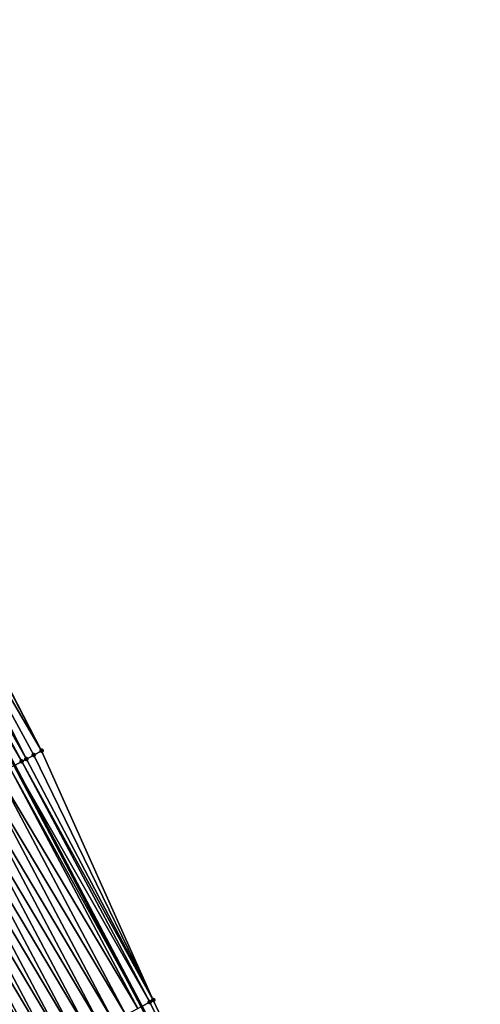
# Model space of a CAD drawing. Header units: feet. Extents: x 2017353 to 2024169, y 808050 to 818690.
# Tile 274 of 305: x 2023285 to 2023319, y 813381 to 813453. Entities that reach past the tile are written whole.
import ezdxf

# ---------------------------------------------------------------- set-up
doc = ezdxf.new("R2010")
doc.units = ezdxf.units.FT
doc.header["$MEASUREMENT"] = 0
for name, color, linetype, lineweight in [('EP_Travel Lane', 172, 'Continuous', 53), ('SB-Road Shots', 141, 'Continuous', 100), ('SB-Road X-Section', 40, 'Continuous', 13)]:
    doc.layers.add(name, color=color, linetype=linetype, lineweight=lineweight)
doc.layers.add('I-77-MM15-17_SB-Surface-BORDER', color=7, linetype='Continuous')
doc.layers.add('I-77-MM15-17_SB-Surface-TIN', color=7, linetype='Continuous')

msp = doc.modelspace()

# ---------------------------------------------------------------- linework, layer by layer
at = {"layer": 'EP_Travel Lane'}
msp.add_polyline3d([(2023194.421320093, 813555.3463802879, 318.4628187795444), (2023204.926228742, 813538.3413243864, 319.1687769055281), (2023215.282699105, 813521.2431331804, 319.8780506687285), (2023225.639466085, 813504.1444522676, 320.570867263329), (2023236.072333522, 813486.3501624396, 321.2628985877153), (2023245.948912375, 813468.9706157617, 321.899223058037), (2023255.877018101, 813451.4877409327, 322.4517125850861), (2023265.601964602, 813434.0233073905, 323.0995910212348), (2023275.32635841, 813416.5598663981, 323.7814858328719), (2023284.996142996, 813398.7343607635, 324.4486668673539), (2023294.310590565, 813381.0468244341, 325.0806575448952), (2023303.782176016, 813363.0608933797, 325.6756898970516), (2023312.75653109, 813345.1961410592, 326.2347188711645), (2023321.727080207, 813327.3305454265, 326.8261094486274), (2023330.645212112, 813308.9822243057, 327.400423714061), (2023339.098520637, 813290.8643386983, 327.9331827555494)], dxfattribs=at)
at = {"layer": 'I-77-MM15-17_SB-Surface-BORDER', "color": 3, "linetype": 'Continuous', "lineweight": -3}
msp.add_polyline3d([(2023194.975082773, 813555.6961595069, 318.5071512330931), (2023205.189514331, 813538.5075337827, 319.1876011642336), (2023216.363663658, 813521.9255594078, 319.9559401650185), (2023227.14517695, 813505.0951388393, 320.6821071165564), (2023237.925304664, 813487.4085238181, 321.4009052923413), (2023248.819575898, 813470.610404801, 322.117313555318), (2023257.663590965, 813452.4901330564, 322.5894861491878), (2023268.593012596, 813435.7017305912, 323.3364311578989), (2023277.667020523, 813417.8725349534, 323.946135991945), (2023286.990578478, 813399.801081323, 324.6073126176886), (2023295.189289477, 813381.516258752, 325.1360678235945), (2023303.901929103, 813363.1212285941, 325.6819302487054), (2023313.322156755, 813345.4811914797, 326.2663508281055), (2023322.535660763, 813327.7381463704, 326.8747219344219), (2023331.463154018, 813309.3654182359, 327.4530750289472), (2023339.589621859, 813291.094323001, 327.9617861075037)], dxfattribs=at)
at = {"layer": 'I-77-MM15-17_SB-Surface-TIN', "color": 128, "linetype": 'Continuous', "lineweight": -3}
for points in [[(2023285.869233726, 813399.2007987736, 324.503718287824), (2023276.707894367, 813417.3339007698, 323.8591654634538), (2023275.835431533, 813416.8452179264, 323.8135785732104)], [(2023286.990578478, 813399.801081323, 324.6073126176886), (2023277.579938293, 813417.8233341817, 323.9304899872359), (2023276.707894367, 813417.3339007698, 323.8591654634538)], [(2023285.869233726, 813399.2007987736, 324.503718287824), (2023286.419289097, 813399.4946311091, 324.5376450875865), (2023276.707894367, 813417.3339007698, 323.8591654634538)], [(2023286.419289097, 813399.4946311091, 324.5376450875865), (2023286.990578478, 813399.801081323, 324.6073126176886), (2023276.707894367, 813417.3339007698, 323.8591654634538)], [(2023286.990578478, 813399.801081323, 324.6073126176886), (2023277.667020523, 813417.8725349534, 323.946135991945), (2023277.579938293, 813417.8233341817, 323.9304899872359)], [(2023285.537195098, 813399.0235547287, 324.4866579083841), (2023275.835431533, 813416.8452179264, 323.8135785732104), (2023275.32635841, 813416.5598663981, 323.7814858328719)], [(2023285.537195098, 813399.0235547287, 324.4866579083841), (2023275.32635841, 813416.5598663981, 323.7814858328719), (2023284.996142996, 813398.7343607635, 324.4486668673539)], [(2023285.537195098, 813399.0235547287, 324.4866579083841), (2023285.869233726, 813399.2007987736, 324.503718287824), (2023275.835431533, 813416.8452179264, 323.8135785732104)], [(2023295.189289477, 813381.516258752, 325.1360678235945), (2023285.869233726, 813399.2007987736, 324.503718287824), (2023285.537195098, 813399.0235547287, 324.4866579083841)], [(2023295.189289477, 813381.516258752, 325.1360678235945), (2023286.419289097, 813399.4946311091, 324.5376450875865), (2023285.869233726, 813399.2007987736, 324.503718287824)], [(2023295.189289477, 813381.516258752, 325.1360678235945), (2023286.990578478, 813399.801081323, 324.6073126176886), (2023286.419289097, 813399.4946311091, 324.5376450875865)], [(2023294.042570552, 813380.9036384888, 325.063770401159), (2023284.65526904, 813398.5521626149, 324.4247317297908), (2023283.773539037, 813398.0804019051, 324.3500350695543)], [(2023284.65526904, 813398.5521626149, 324.4247317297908), (2023294.310590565, 813381.0468244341, 325.0806575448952), (2023284.996142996, 813398.7343607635, 324.4486668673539)], [(2023294.042570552, 813380.9036384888, 325.063770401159), (2023294.310590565, 813381.0468244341, 325.0806575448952), (2023284.65526904, 813398.5521626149, 324.4247317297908)], [(2023294.924594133, 813381.374847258, 325.1193440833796), (2023285.537195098, 813399.0235547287, 324.4866579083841), (2023284.996142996, 813398.7343607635, 324.4486668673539)], [(2023294.924594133, 813381.374847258, 325.1193440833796), (2023284.996142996, 813398.7343607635, 324.4486668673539), (2023294.310590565, 813381.0468244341, 325.0806575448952)], [(2023294.924594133, 813381.374847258, 325.1193440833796), (2023295.189289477, 813381.516258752, 325.1360678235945), (2023285.537195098, 813399.0235547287, 324.4866579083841)], [(2023293.160739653, 813380.4320674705, 324.9956461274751), (2023283.773539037, 813398.0804019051, 324.3500350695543), (2023282.891727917, 813397.6087937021, 324.280622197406)], [(2023293.160739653, 813380.4320674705, 324.9956461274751), (2023294.042570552, 813380.9036384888, 325.063770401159), (2023283.773539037, 813398.0804019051, 324.3500350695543)], [(2023291.397068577, 813379.4889428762, 324.8600019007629), (2023282.009912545, 813397.1371934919, 324.2114862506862), (2023281.128047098, 813396.6656874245, 324.1456120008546)], [(2023292.278932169, 813379.960452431, 324.9259966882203), (2023282.891727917, 813397.6087937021, 324.280622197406), (2023282.009912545, 813397.1371934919, 324.2114862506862)], [(2023291.397068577, 813379.4889428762, 324.8600019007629), (2023292.278932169, 813379.960452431, 324.9259966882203), (2023282.009912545, 813397.1371934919, 324.2114862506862)], [(2023292.278932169, 813379.960452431, 324.9259966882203), (2023293.160739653, 813380.4320674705, 324.9956461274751), (2023282.891727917, 813397.6087937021, 324.280622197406)], [(2023290.515206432, 813379.0174306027, 324.7939129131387), (2023281.128047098, 813396.6656874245, 324.1456120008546), (2023280.24610843, 813396.1943190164, 324.0845071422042)], [(2023290.515206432, 813379.0174306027, 324.7939129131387), (2023291.397068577, 813379.4889428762, 324.8600019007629), (2023281.128047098, 813396.6656874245, 324.1456120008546)], [(2023288.751224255, 813378.0748908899, 324.6785326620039), (2023279.364124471, 813395.7230357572, 324.0263523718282), (2023278.482165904, 813395.25170476, 323.9665436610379)], [(2023289.633219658, 813378.5461526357, 324.7359417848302), (2023280.24610843, 813396.1943190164, 324.0845071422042), (2023279.364124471, 813395.7230357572, 324.0263523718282)], [(2023288.751224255, 813378.0748908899, 324.6785326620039), (2023289.633219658, 813378.5461526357, 324.7359417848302), (2023279.364124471, 813395.7230357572, 324.0263523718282)], [(2023289.633219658, 813378.5461526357, 324.7359417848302), (2023290.515206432, 813379.0174306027, 324.7939129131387), (2023280.24610843, 813396.1943190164, 324.0845071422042)], [(2023287.869274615, 813377.6035431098, 324.6181427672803), (2023278.482165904, 813395.25170476, 323.9665436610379), (2023277.600284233, 813394.7802291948, 323.9017261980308)], [(2023287.869274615, 813377.6035431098, 324.6181427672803), (2023288.751224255, 813378.0748908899, 324.6785326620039), (2023278.482165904, 813395.25170476, 323.9665436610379)], [(2023286.105449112, 813376.6607088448, 324.492557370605), (2023276.718495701, 813394.3085785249, 323.8308420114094), (2023275.836608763, 813393.8371128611, 323.7663675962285)], [(2023286.98735815, 813377.1321329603, 324.5555919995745), (2023277.600284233, 813394.7802291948, 323.9017261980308), (2023276.718495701, 813394.3085785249, 323.8308420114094)], [(2023286.105449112, 813376.6607088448, 324.492557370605), (2023286.98735815, 813377.1321329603, 324.5555919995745), (2023276.718495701, 813394.3085785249, 323.8308420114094)], [(2023286.98735815, 813377.1321329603, 324.5555919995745), (2023287.869274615, 813377.6035431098, 324.6181427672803), (2023277.600284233, 813394.7802291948, 323.9017261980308)], [(2023285.223509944, 813376.189341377, 324.4314853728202), (2023286.105449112, 813376.6607088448, 324.492557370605), (2023275.836608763, 813393.8371128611, 323.7663675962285)], [(2023303.901929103, 813363.1212285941, 325.6819302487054), (2023294.924594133, 813381.374847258, 325.1193440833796), (2023294.310590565, 813381.0468244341, 325.0806575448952)], [(2023303.901929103, 813363.1212285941, 325.6819302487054), (2023295.189289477, 813381.516258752, 325.1360678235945), (2023294.924594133, 813381.374847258, 325.1193440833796)]]:
    msp.add_3dface(points, dxfattribs=at)
at = {"layer": 'SB-Road Shots', "lineweight": 100}
for p in [(2023285.869233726, 813399.2007987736, 324.503718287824), (2023286.419289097, 813399.4946311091, 324.5376450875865), (2023286.990578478, 813399.801081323, 324.6073126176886), (2023285.537195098, 813399.0235547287, 324.4866579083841), (2023294.924594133, 813381.374847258, 325.1193440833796), (2023295.189289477, 813381.516258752, 325.1360678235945)]:
    msp.add_point(p, dxfattribs=at)
at = {"layer": 'SB-Road X-Section', "extrusion": (0.469353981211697, -0.8824053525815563, 0.03267466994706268), "elevation": 231900.0723357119, "flags": 128}
msp.add_lwpolyline([(2168289.484201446, -7256.525703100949), (2168288.83591285, -7256.595407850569), (2168288.212296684, -7256.629352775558), (2168287.835912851, -7256.64642226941), (2168286.835912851, -7256.708381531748), (2168285.835912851, -7256.78311809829), (2168284.835912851, -7256.852568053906), (2168283.83591285, -7256.921740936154), (2168282.83591285, -7256.987650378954), (2168281.83591285, -7257.048787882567), (2168280.83591285, -7257.106973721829), (2168279.83591285, -7257.166814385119), (2168278.83591285, -7257.231666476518), (2168277.835912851, -7257.302588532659), (2168276.835912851, -7257.367097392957), (2168275.83591285, -7257.433680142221), (2168275.631630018, -7257.447298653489), (2168274.83591285, -7257.50776728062), (2168273.83591285, -7257.577975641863), (2168272.83591285, -7257.646670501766), (2168271.835912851, -7257.722495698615), (2168270.835912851, -7257.794922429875), (2168269.835912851, -7257.86316778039), (2168268.83591285, -7257.927484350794), (2168267.835912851, -7257.992176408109), (2168266.83591285, -7258.057733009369), (2168265.835912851, -7258.126003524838), (2168264.835912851, -7258.197115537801), (2168263.835912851, -7258.271398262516), (2168262.83591285, -7258.35170181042), (2168261.83591285, -7258.41998632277), (2168260.83591285, -7258.494781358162), (2168259.835912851, -7258.570175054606), (2168258.835912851, -7258.644990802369), (2168257.835912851, -7258.714795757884)], dxfattribs=at)
at = {"layer": 'SB-Road X-Section', "extrusion": (0.4693539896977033, -0.8824053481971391, 0.03267466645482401), "elevation": 231920.093070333, "flags": 128}
msp.add_lwpolyline([(2168288.133796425, -7256.650374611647), (2168287.833695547, -7256.667107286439), (2168286.833695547, -7256.722710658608), (2168285.833695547, -7256.790871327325), (2168284.833695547, -7256.860557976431), (2168283.833695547, -7256.926588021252), (2168282.833695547, -7256.99271231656), (2168281.833695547, -7257.050714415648), (2168280.833695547, -7257.108154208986), (2168279.833695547, -7257.168576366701), (2168278.833695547, -7257.231160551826), (2168277.833695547, -7257.294228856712), (2168276.833695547, -7257.355333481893), (2168275.833695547, -7257.419329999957), (2168274.833695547, -7257.484587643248), (2168273.833695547, -7257.552107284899), (2168273.195320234, -7257.594266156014), (2168272.833695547, -7257.621088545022), (2168271.833695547, -7257.704842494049), (2168270.833695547, -7257.778289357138), (2168269.833695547, -7257.845835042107), (2168268.833695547, -7257.91201792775), (2168267.833695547, -7257.977742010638), (2168266.833695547, -7258.045480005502), (2168265.833695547, -7258.113748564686), (2168264.833695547, -7258.185240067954), (2168263.833695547, -7258.257316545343), (2168263.074177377, -7258.31934498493), (2168262.833695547, -7258.341983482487), (2168261.833695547, -7258.429396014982), (2168260.833695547, -7258.505406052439), (2168259.833695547, -7258.594078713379), (2168258.833695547, -7258.683929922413), (2168257.833695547, -7258.767858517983)], dxfattribs=at)

doc.saveas('drawing.dxf')
